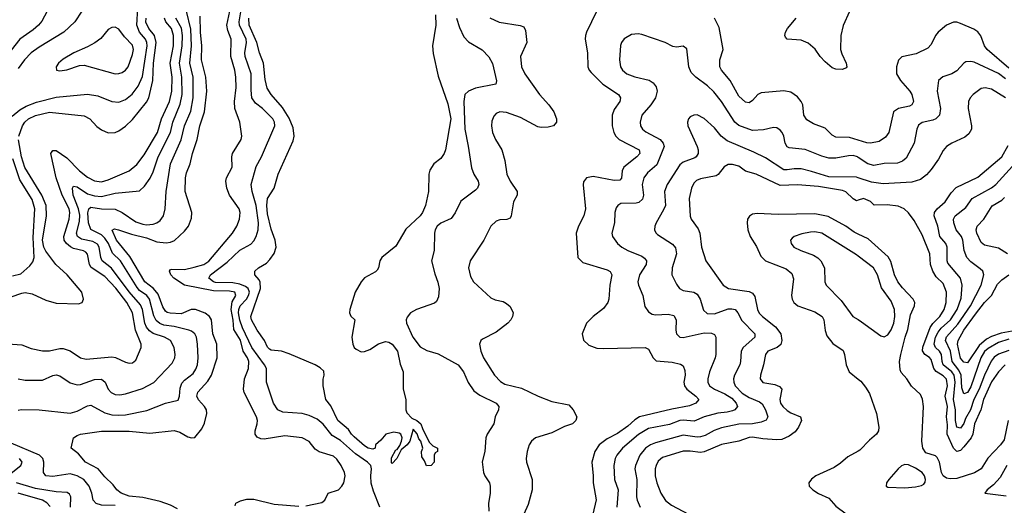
# Model space of a CAD drawing. Header units: inches. Extents: x 1308407 to 1441228, y 959628 to 1036311.
# Tile 369 of 656: x 1375159 to 1380843, y 992980 to 995781. Entities that reach past the tile are written whole.
import ezdxf

# ---------------------------------------------------------------- set-up
doc = ezdxf.new("R2010")
doc.units = ezdxf.units.IN
doc.header["$MEASUREMENT"] = 0
doc.layers.add('B3979', color=7, linetype='Continuous')
doc.layers.add('B3989', color=7, linetype='Continuous')

msp = doc.modelspace()

# ---------------------------------------------------------------- linework, layer by layer
at = {"layer": 'B3979', "color": 5}
for points, elevation in [([(1375317.2, 995830), (1375286.4, 995773.6), (1375266.8, 995750), (1375236.6, 995723.4), (1375158.7, 995670), (1375110, 995605)], 3020), ([(1375114.8, 995225.2), (1375158.8, 995261.2), (1375196.8, 995283.2), (1375254.8, 995305.2), (1375370, 995334.4), (1375550, 995352.8), (1375610, 995341.3), (1375690, 995309.2), (1375730, 995305.2), (1375770, 995322), (1375807.5, 995352.5), (1375842.7, 995397.3), (1375867.1, 995452.9), (1375894.6, 995630), (1375893.1, 995650), (1375884.8, 995670), (1375850.4, 995710.4), (1375833.9, 995750), (1375839.7, 995850)], 3040), ([(1375516.9, 995830), (1375476.2, 995770), (1375413.6, 995710), (1375270, 995622.5), (1375224.6, 995590), (1375185.4, 995550), (1375150, 995500.3)], 3040), ([(1375150, 993528.8), (1375167.7, 993532.3), (1375270, 993531.7), (1375450, 993511.6), (1375490, 993523), (1375550, 993554.8), (1375570, 993557.4), (1375650, 993512.8), (1375690, 993503), (1375730, 993499.9), (1375770, 993502.2), (1375892.7, 993527.3), (1376000.7, 993570), (1376073.1, 993586.9), (1376080.8, 993610), (1376084.2, 993655.8), (1376095.3, 993684.7), (1376110, 993701.7), (1376159.6, 993740.4), (1376175.4, 993764.6), (1376184.6, 993790), (1376188.7, 993830), (1376185.7, 993910), (1376178.8, 993950), (1376169.9, 993969.9), (1376150, 993985), (1376134.5, 993990), (1376050, 994012.6), (1375990, 994019.1), (1375968.5, 994028.5), (1375946.7, 994046.7), (1375932.5, 994072.5), (1375908, 994170), (1375892.1, 994190), (1375850, 994219.7), (1375835.9, 994235.9), (1375740.1, 994390), (1375695, 994435), (1375671.9, 994490), (1375650, 994521.4), (1375630, 994540.4), (1375570, 994571.3), (1375556.1, 994610), (1375551.9, 994668.1), (1375557.6, 994690), (1375570, 994699.1), (1375630, 994690.4), (1375710, 994688.1), (1375750, 994670.1), (1375830, 994616.1), (1375870, 994601), (1375890, 994598.4), (1375930, 994601.5), (1375950, 994609.2), (1375970, 994623.2), (1375988.1, 994650), (1375998.3, 994690), (1376004.5, 994790), (1376029.5, 994950), (1376091.1, 995088.9), (1376110.3, 995170), (1376145.8, 995254.2), (1376160.8, 995330), (1376159.4, 995450), (1376140.1, 995530), (1376149.9, 995630), (1376146.5, 995726.5), (1376122.5, 995830)], 2940), ([(1376810, 992976.6), (1376903.1, 992996.9), (1376920.5, 993010), (1376939.5, 993050), (1376999.5, 993070), (1377018.7, 993090), (1377029.6, 993110), (1377037.7, 993150), (1377033.5, 993170), (1377014.4, 993210), (1376990, 993246.2), (1376970, 993263.2), (1376888.1, 993288.1), (1376865, 993305), (1376830, 993347.4), (1376790, 993368.9), (1376690, 993380.9), (1376570, 993361.7), (1376550, 993363.4), (1376530, 993372.8), (1376518.8, 993390), (1376519, 993410), (1376530.5, 993450), (1376531.6, 993470), (1376526.7, 993490), (1376453.9, 993630), (1376449.9, 993650), (1376457.3, 993710), (1376480.2, 993770), (1376481.5, 993810), (1376474, 993830), (1376448.8, 993868.8), (1376432.7, 993932.7), (1376394.5, 993994.5), (1376391.3, 994048.7), (1376378.8, 994110), (1376385.5, 994154.5), (1376405.9, 994190), (1376399.8, 994210), (1376370, 994215.6), (1376277.8, 994217.8), (1376109.3, 994249.3), (1376048.4, 994290), (1376030.6, 994310), (1376022.8, 994330), (1376030, 994340.3), (1376037.3, 994342.7), (1376110, 994341.4), (1376166.8, 994353.2), (1376221, 994370), (1376250, 994387.9), (1376387.5, 994550), (1376413.1, 994590), (1376427.3, 994630), (1376431.9, 994670), (1376426.1, 994690), (1376369.4, 994770), (1376354.5, 994810), (1376347.9, 994850), (1376352.1, 994870), (1376385, 994930), (1376383.2, 994990), (1376387.3, 995010), (1376436.8, 995090), (1376441.6, 995110), (1376429.3, 995190), (1376400.6, 995270), (1376399.5, 995310), (1376408.3, 995390), (1376406.2, 995450), (1376400.7, 995490), (1376377.6, 995570), (1376380.4, 995670), (1376360, 995720), (1376355, 995750), (1376371.1, 995830)], 2880), ([(1377238.5, 992970), (1377201.9, 993061.9), (1377188.7, 993108.7), (1377185.8, 993150), (1377190, 993191.5), (1377185, 993210), (1377167, 993230), (1377097.5, 993277.5), (1377010, 993353.8), (1376963.1, 993383.1), (1376910, 993449.1), (1376876.2, 993476.2), (1376830, 993498.3), (1376790.2, 993509.8), (1376677.7, 993517.7), (1376648.4, 993530), (1376623.5, 993570), (1376582.8, 993690), (1376582.7, 993770), (1376572.8, 993790), (1376498, 993890), (1376444.2, 994004.2), (1376428.9, 994048.9), (1376421.7, 994090), (1376423.5, 994110), (1376432.2, 994130), (1376468.4, 994170), (1376479.7, 994190), (1376484.4, 994210), (1376477.7, 994230), (1376462.7, 994242.7), (1376430, 994256.4), (1376390, 994262.9), (1376290, 994266.3), (1376278, 994270), (1376250.7, 994290), (1376260.7, 994310), (1376356.7, 994383.3), (1376430, 994451.9), (1376492.5, 994487.5), (1376510, 994505.5), (1376524.3, 994530), (1376535.5, 994570), (1376536.8, 994610), (1376523.1, 994710), (1376501.4, 994790), (1376495.9, 994830), (1376524.7, 994935.3), (1376555, 994990), (1376631.6, 995170), (1376629.8, 995190), (1376619.4, 995210), (1376561.2, 995270), (1376519.2, 995299.2), (1376499.5, 995330), (1376494.5, 995374.5), (1376494.2, 995470), (1376461.2, 995570), (1376458.7, 995590), (1376468.4, 995650), (1376466.3, 995670), (1376426.7, 995750), (1376426.1, 995770), (1376439.1, 995850)], 2860), ([(1378488.4, 995828.4), (1378430.2, 995710), (1378424.7, 995690), (1378423.9, 995670), (1378436.5, 995590), (1378439.2, 995510), (1378446.9, 995490), (1378457.5, 995477.5), (1378526.2, 995410), (1378616.1, 995350), (1378627.1, 995330), (1378624.2, 995310), (1378590, 995263), (1378579.3, 995230), (1378580.2, 995170), (1378589.4, 995130), (1378599.8, 995110), (1378619.7, 995090), (1378734.9, 995030), (1378739.7, 995010), (1378722, 994990), (1378646.6, 994930), (1378638, 994910), (1378633.1, 994866.9), (1378624.5, 994855.5), (1378590, 994854.7), (1378470, 994877.8), (1378431.2, 994868.8), (1378413.8, 994846.2), (1378411.4, 994828.6), (1378424.7, 994690), (1378416.5, 994650), (1378384.9, 994590), (1378372.3, 994550), (1378380.9, 994410), (1378410, 994381.3), (1378550, 994337.7), (1378568, 994328), (1378577.7, 994310), (1378565.9, 994250), (1378560.2, 994170), (1378554.4, 994150), (1378530, 994115.1), (1378468.9, 994070), (1378431.7, 994030), (1378406.3, 993970), (1378412.9, 993932.9), (1378443.7, 993903.7), (1378490, 993886.5), (1378530, 993883.9), (1378770, 993891.1), (1378790, 993880.3), (1378815.5, 993830), (1378833.1, 993813.1), (1378925.5, 993805.5), (1378974.4, 993794.4), (1378990, 993783.8), (1378998.3, 993758.3), (1379000.1, 993730), (1378993.7, 993690), (1378996.4, 993670), (1379010.1, 993650), (1379063.2, 993610), (1379078.9, 993590), (1379063.1, 993570), (1379026.4, 993553.6), (1378924.4, 993535.6), (1378738, 993490), (1378710, 993472.8), (1378670, 993436.1), (1378610, 993393.6), (1378550, 993364.3), (1378504, 993330), (1378479.4, 993290), (1378461.4, 993230), (1378470.1, 993150.1), (1378469.4, 993110), (1378487.3, 993012.7), (1378468.4, 992930)], 2920), ([(1379950, 995828.4), (1379912.7, 995747.3), (1379898.9, 995690), (1379898.5, 995610), (1379905, 995585), (1379930.9, 995530), (1379933.4, 995510), (1379930, 995502.9), (1379910, 995493.7), (1379870, 995496.4), (1379850, 995504.1), (1379810, 995537.7), (1379780.5, 995570), (1379752.3, 995612.3), (1379710, 995647), (1379670, 995664.1), (1379589.8, 995669.8), (1379580, 995680), (1379576, 995690), (1379580.7, 995710), (1379592.4, 995730), (1379641.8, 995790)], 2880), ([(1375090, 993910.9), (1375170, 993905), (1375224.2, 993884.2), (1375290, 993872.2), (1375330, 993872.2), (1375390, 993884.6), (1375410, 993884.4), (1375450, 993871), (1375510, 993830.2), (1375542.4, 993822.4), (1375690, 993836.4), (1375712.2, 993832.2), (1375770, 993805.2), (1375790, 993800.2), (1375810, 993802.2), (1375830, 993817.6), (1375859.8, 993890), (1375860.3, 993910), (1375826.6, 993990), (1375810.3, 994090), (1375776.6, 994150), (1375713.2, 994233.2), (1375650, 994299.5), (1375571.6, 994351.6), (1375561.6, 994370), (1375549.2, 994429.2), (1375539.6, 994439.6), (1375527.8, 994447.8), (1375470, 994461.1), (1375451, 994471), (1375428.1, 994490), (1375415.4, 994510), (1375413.3, 994530), (1375443.7, 994630), (1375448.3, 994670), (1375443.3, 994690), (1375403.6, 994770), (1375369, 994870), (1375337.4, 995010), (1375350, 995026.4), (1375370, 995026.5), (1375430, 994984.6), (1375503.6, 994910), (1375550, 994872.9), (1375590, 994852.8), (1375630, 994847.1), (1375670, 994857.3), (1375790.7, 994909.3), (1375834.7, 994945.3), (1375878, 995002), (1375954.2, 995130), (1375977.9, 995210), (1376023, 995310), (1376037.3, 995370), (1376038.9, 995450), (1376027.5, 995530), (1376045.9, 995630), (1376047.3, 995690), (1376034.2, 995730), (1376002.7, 995770), (1375994.9, 995790)], 2980), ([(1375150, 993710.2), (1375190, 993701.4), (1375290, 993702.2), (1375350, 993729.2), (1375370, 993732.1), (1375390, 993726.9), (1375450, 993686.2), (1375490, 993674.3), (1375510, 993676.3), (1375590, 993705.5), (1375630, 993707.6), (1375651.2, 993691.2), (1375669.6, 993649.6), (1375686.7, 993630), (1375710, 993619), (1375736.7, 993616.7), (1375770, 993622.3), (1375866.8, 993653.2), (1375932.3, 993687.7), (1376039.2, 993800.8), (1376054.8, 993830), (1376056.8, 993850), (1376049.8, 993890), (1376028.9, 993930), (1375995.1, 993950), (1375930, 993971.9), (1375907.6, 993987.6), (1375890, 994008.7), (1375881.8, 994030), (1375866.9, 994110), (1375856.2, 994136.2), (1375791.2, 994211.2), (1375689, 994349), (1375635.6, 994390), (1375626.7, 994410), (1375617.9, 994470), (1375606.8, 994486.8), (1375581.6, 994501.6), (1375515, 994515), (1375492.6, 994530), (1375486.8, 994550), (1375503.5, 994616.5), (1375505.6, 994654.4), (1375498.8, 994690), (1375466.3, 994770), (1375463.2, 994810), (1375470, 994822), (1375490, 994817.6), (1375550, 994777.6), (1375590, 994765.4), (1375630, 994761.8), (1375710, 994780.1), (1375850, 994794.4), (1375879.2, 994820.8), (1375912.7, 994867.3), (1375930, 994903.1), (1375957.5, 994990), (1376028.8, 995130), (1376043, 995190), (1376085.1, 995294.9), (1376096, 995350), (1376095.2, 995450), (1376081.3, 995530), (1376096.1, 995630), (1376097.9, 995690), (1376091.8, 995731.8), (1376060.5, 995790)], 2960), ([(1375154, 995110), (1375174.9, 995170), (1375189, 995191), (1375209.4, 995210), (1375250, 995229.7), (1375330, 995247.5), (1375530, 995227.7), (1375563.5, 995210), (1375604.7, 995164.7), (1375630, 995145.2), (1375670, 995129.3), (1375710, 995131), (1375730, 995139.7), (1375770, 995167.8), (1375810, 995204.8), (1375890, 995306.1), (1375903.3, 995330), (1375928.1, 995430), (1375931.1, 995530), (1375947.3, 995650), (1375936.7, 995690), (1375904.1, 995730), (1375887.4, 995767.4), (1375887.8, 995790)], 3020), ([(1376070, 992958.9), (1376030, 992981.5), (1375970, 993002.8), (1375870, 993024.7), (1375790, 993033.4), (1375743.5, 993050), (1375718.9, 993070), (1375698.9, 993098.9), (1375650, 993143.5), (1375611, 993191), (1375539.1, 993230), (1375497.4, 993277.4), (1375456, 993310), (1375469.4, 993370), (1375490, 993383.1), (1375510, 993390.2), (1375630, 993407.7), (1375790, 993407.3), (1375910, 993397.2), (1376050, 993411), (1376082.3, 993402.3), (1376130, 993374.6), (1376151.3, 993368.7), (1376169.6, 993370.4), (1376210, 993420.4), (1376225.2, 993454.8), (1376239.4, 993510), (1376237.3, 993530), (1376225, 993550), (1376190, 993588.2), (1376181.3, 993610), (1376186.5, 993633.5), (1376244.1, 993695.9), (1376266.9, 993730), (1376298, 993830), (1376296.7, 993910), (1376273, 993970), (1376265, 994050), (1376253.6, 994070), (1376230, 994088.2), (1376174, 994110), (1376148.8, 994110), (1376090, 994084), (1376028.1, 994088.1), (1376010, 994092.7), (1376000.4, 994100.4), (1375984.5, 994124.5), (1375957.8, 994197.8), (1375930.6, 994230), (1375881.6, 994270), (1375794.6, 994414.6), (1375717.2, 994510), (1375691.8, 994568.2), (1375705.3, 994574.7), (1375729.8, 994570.2), (1375803.6, 994543.6), (1375890, 994522.9), (1375950, 994500.9), (1376005.1, 994494.9), (1376030, 994498), (1376051.5, 994508.5), (1376110, 994561.8), (1376132.4, 994590), (1376150, 994636), (1376153.1, 994670), (1376114.7, 994790), (1376116.4, 994870), (1376122.1, 994897.9), (1376142.6, 994950), (1376155.8, 995010), (1376184.1, 995090), (1376198.1, 995170), (1376226.1, 995250), (1376238.3, 995370), (1376233.1, 995450), (1376208.5, 995550), (1376210.9, 995630), (1376202.4, 995710), (1376201.2, 995801.2)], 2920), ([(1377559.3, 995810), (1377560.7, 995750), (1377541.1, 995630), (1377545.8, 995585.8), (1377575.6, 995455.6), (1377630, 995295.8), (1377648.6, 995210), (1377616.5, 995030), (1377610, 995009.5), (1377590, 994980.7), (1377550, 994949.4), (1377527.3, 994912.7), (1377521.3, 994890), (1377518.9, 994790), (1377502, 994710), (1377485, 994670), (1377470, 994649.9), (1377387.8, 994572.2), (1377330, 994475.8), (1377250.2, 994409.8), (1377237, 994390), (1377230.2, 994349.8), (1377222.9, 994337.1), (1377212.7, 994327.3), (1377150, 994292.8), (1377130.2, 994269.8), (1377095.3, 994210), (1377064.4, 994110), (1377062, 994090), (1377070, 994071.3), (1377094, 994050), (1377077.1, 993950), (1377081.4, 993910), (1377089.5, 993890), (1377100.5, 993880.5), (1377130, 993866), (1377150, 993866.7), (1377180.6, 993879.4), (1377230, 993911.7), (1377270, 993925.2), (1377290, 993922), (1377310, 993910.3), (1377339, 993870), (1377355.3, 993795.3), (1377372.4, 993750), (1377373.4, 993650), (1377388, 993590), (1377388.4, 993530), (1377393.8, 993513.8), (1377422, 993482), (1377450.8, 993470), (1377474.8, 993450), (1377483.5, 993423.5), (1377523.5, 993343.5), (1377543.5, 993323.5), (1377570.8, 993310), (1377571.3, 993290), (1377558, 993282), (1377551.3, 993270), (1377551.1, 993228.9), (1377534, 993210), (1377507.3, 993207.3), (1377496.4, 993236.4), (1377480.4, 993260.4), (1377478, 993290), (1377486, 993310), (1377475.3, 993350), (1377463.7, 993363.7), (1377453.2, 993393.2), (1377430, 993419), (1377410.6, 993349.4), (1377396, 993330), (1377360.7, 993299.3), (1377336.3, 993250), (1377310, 993222), (1377305.6, 993225.6), (1377305.3, 993254.7), (1377330, 993301), (1377337.2, 993302.8), (1377354, 993326), (1377362.7, 993350), (1377366, 993370), (1377359.3, 993390), (1377350, 993397), (1377318, 993402), (1377272, 993390), (1377244.5, 993355.5), (1377212, 993330), (1377210.7, 993309.3), (1377196.7, 993303.3), (1377170, 993309.8), (1377150, 993323.7), (1377090, 993374.3), (1377073.7, 993390), (1377056.8, 993416.8), (1376995.9, 993470), (1376954.7, 993554.7), (1376926.6, 993590), (1376911.2, 993670), (1376911.3, 993708.7), (1376917, 993730), (1376913.6, 993753.6), (1376893.1, 993773.1), (1376864, 993790), (1376714, 993854), (1376670, 993869.7), (1376610, 993875.4), (1376601.7, 993881.7), (1376590, 993891.8), (1376571.9, 993930), (1376530, 993989.7), (1376496.8, 994050), (1376494, 994070), (1376548.2, 994230), (1376546.6, 994266.6), (1376541.3, 994281.3), (1376517, 994310), (1376515.6, 994330), (1376536.9, 994350), (1376582.8, 994377.2), (1376602.4, 994397.6), (1376627.8, 994432.2), (1376639.9, 994470), (1376634.2, 994510), (1376610, 994574), (1376590, 994662.4), (1376584.9, 994710), (1376589.2, 994750), (1376627, 994810), (1376651.2, 994890), (1376737.6, 995082.4), (1376743.9, 995110), (1376737.4, 995157.4), (1376714.1, 995214.1), (1376675.8, 995275.8), (1376610.6, 995350), (1376586.8, 995386.8), (1376576.1, 995436.1), (1376566.5, 995530), (1376542.7, 995590), (1376527, 995650), (1376484.2, 995750), (1376481.8, 995790)], 2840), ([(1377681.3, 995790), (1377697.3, 995737.3), (1377723, 995683), (1377750, 995653.4), (1377827.8, 995607.8), (1377868.1, 995568.1), (1377889.2, 995529.2), (1377911.9, 995428.1), (1377906.8, 995410), (1377790, 995386.6), (1377750.3, 995370), (1377729.3, 995350), (1377722.4, 995310), (1377728, 995150), (1377748.6, 995051.4), (1377767.5, 994927.5), (1377781.2, 994890), (1377805.2, 994850), (1377809, 994830), (1377802.3, 994810), (1377790, 994797.7), (1377704.7, 994735.3), (1377672.8, 994667.2), (1377650, 994634.3), (1377590, 994608.4), (1377569, 994590), (1377557.3, 994570), (1377552.6, 994550), (1377551.8, 994450), (1377535.3, 994390), (1377554.5, 994314.5), (1377572.4, 994267.6), (1377579.7, 994230), (1377576.7, 994183.3), (1377564.4, 994155.6), (1377553.9, 994146.1), (1377449.4, 994110.6), (1377415.3, 994090), (1377395, 994065), (1377390.2, 994050), (1377391.2, 994030), (1377428.1, 993950), (1377470, 993895.2), (1377510, 993873.2), (1377574.5, 993854.5), (1377689.2, 993790), (1377720.6, 993750), (1377747.9, 993687.9), (1377781.1, 993641.1), (1377815.4, 993615.4), (1377910.3, 993570), (1377924.6, 993550), (1377922.6, 993530), (1377903.7, 993490), (1377897, 993450), (1377857.6, 993390), (1377850.3, 993370), (1377843.6, 993290), (1377828.3, 993231.7), (1377836, 993170), (1377843.2, 993150), (1377870.2, 993110), (1377875.6, 993090), (1377875.5, 993050), (1377865.4, 992990), (1377867, 992947)], 2860), ([(1377872.2, 995792.2), (1377926.8, 995766.8), (1378048.6, 995748.6), (1378070, 995739.5), (1378078.3, 995718.3), (1378086.2, 995650), (1378050.8, 995570), (1378055.2, 995510), (1378075.4, 995470), (1378159.3, 995350), (1378214.4, 995290), (1378243.2, 995250), (1378257.7, 995210), (1378257.4, 995190), (1378240.7, 995170), (1378210, 995162), (1378170, 995160.3), (1378150, 995162.5), (1378050, 995216.4), (1377970, 995245.2), (1377930, 995249.8), (1377910, 995241), (1377895.3, 995224.7), (1377884.6, 995195.4), (1377881.8, 995170), (1377887.7, 995130), (1377905.4, 995090), (1377942.8, 995030), (1377958.8, 994970), (1377971.9, 994890), (1377991.1, 994850), (1378031.3, 994790), (1378030.2, 994770), (1378010.1, 994729.9), (1377996.9, 994650), (1377990, 994636.2), (1377971.3, 994628.7), (1377930, 994626), (1377910, 994619.1), (1377878, 994590), (1377838.5, 994510), (1377759, 994390), (1377750.2, 994350), (1377761, 994301), (1377779.6, 994270), (1377877.8, 994177.8), (1377904.6, 994164.6), (1377950, 994155.4), (1377970, 994145.2), (1377990, 994126.4), (1378007.2, 994090), (1378004.2, 994070), (1377994.6, 994050), (1377976.5, 994030), (1377910, 993978.4), (1377830, 993938.3), (1377820.3, 993930), (1377813.1, 993910), (1377820.9, 993870), (1377836.5, 993830), (1377900.2, 993730), (1377934.3, 993694.3), (1377959.4, 993679.4), (1378056.6, 993656.6), (1378151.6, 993610), (1378230, 993579), (1378330, 993559.5), (1378354.9, 993530), (1378374.4, 993490), (1378370.4, 993470), (1378350.4, 993450), (1378305, 993435), (1378230, 993398.3), (1378137.6, 993370), (1378112.7, 993350), (1378100.2, 993330), (1378087.7, 993290), (1378081.8, 993250), (1378084.2, 993230), (1378116.6, 993130), (1378117.1, 993070), (1378094.4, 992985.6), (1378052.2, 992890)], 2880), ([(1380000, 995086.3), (1379950, 995102.3), (1379870, 995104.3), (1379850, 995115.9), (1379810, 995155.7), (1379741.3, 995181.3), (1379704.1, 995204.1), (1379686.4, 995230), (1379680.2, 995290), (1379671.2, 995310), (1379650, 995336.8), (1379610, 995363.7), (1379570, 995371.5), (1379440.1, 995359.9), (1379419.5, 995350), (1379390, 995314.7), (1379370, 995302.3), (1379350, 995306.4), (1379310, 995339.4), (1379260.2, 995430), (1379211.4, 995490), (1379201.3, 995510), (1379201.5, 995550), (1379219.8, 995610), (1379217.2, 995630), (1379196.3, 995736.3), (1379169.8, 995790)], 2920), ([(1380000, 994987.1), (1379995.6, 994990), (1379970, 994997.4), (1379943.1, 994996.9), (1379870, 994982.7), (1379830, 994982.9), (1379790, 994993.3), (1379693.3, 995033.3), (1379602, 995042), (1379589, 995049), (1379577.4, 995070), (1379569.9, 995109.9), (1379560.9, 995130), (1379550, 995144), (1379530, 995156.8), (1379510, 995159.2), (1379453.1, 995146.9), (1379390, 995142.3), (1379310, 995171.8), (1379287.8, 995190), (1379210, 995309.8), (1379165.6, 995365.6), (1379130, 995399.1), (1379061.5, 995450), (1379036.1, 995476.1), (1379021.1, 995510), (1379010, 995613.6), (1378990, 995627.8), (1378950, 995623.1), (1378930, 995627.6), (1378884.5, 995650), (1378750, 995696.4), (1378730, 995699.8), (1378690, 995695.1), (1378649.4, 995670.6), (1378633.1, 995650), (1378626.7, 995633.3), (1378621.2, 995550), (1378627.1, 995510), (1378638.5, 995490), (1378663.1, 995470), (1378710, 995452.2), (1378793.1, 995433.1), (1378816.9, 995416.9), (1378833.4, 995393.4), (1378839.1, 995370), (1378829.2, 995330), (1378802.8, 995290), (1378750.2, 995230), (1378740.1, 995190), (1378743.7, 995170), (1378755.2, 995150), (1378774.4, 995134.4), (1378856.9, 995090), (1378874.7, 995070), (1378879, 995050), (1378836.6, 994943.4), (1378782.4, 994897.6), (1378762.3, 994870), (1378752.5, 994830), (1378760.1, 994770), (1378753.6, 994746.4), (1378732.7, 994727.3), (1378717.2, 994722.8), (1378630, 994720.4), (1378612.4, 994710), (1378602.9, 994697.1), (1378593.8, 994670), (1378592.1, 994610), (1378577.2, 994550), (1378580.8, 994530), (1378610, 994490.3), (1378634.6, 994470), (1378670.1, 994450.1), (1378750, 994418), (1378766.7, 994406.7), (1378777.8, 994390), (1378775.2, 994370), (1378737.3, 994310), (1378727.9, 994270), (1378731.1, 994250), (1378757.2, 994190), (1378767.5, 994127.5), (1378790, 994095.3), (1378810, 994083.2), (1378830, 994078.2), (1378902.5, 994082.5), (1378934.4, 994074.4), (1378948.3, 994050), (1378946.2, 993990), (1378950.2, 993970.2), (1378970, 993949.2), (1378990, 993947.7), (1379110, 993976), (1379153.6, 993973.6), (1379170, 993965.5), (1379178.3, 993950), (1379177.4, 993850), (1379174, 993830), (1379140.8, 993750), (1379131.6, 993710), (1379132.5, 993690), (1379142.2, 993670), (1379169.3, 993650), (1379230, 993623.5), (1379270, 993597.9), (1379294.6, 993570), (1379303, 993550), (1379288.3, 993531.7), (1379274.4, 993525.6), (1379243, 993517), (1379190, 993512.2), (1379110, 993491.3), (1379053.7, 993466.3), (1378990, 993471.5), (1378970, 993469.1), (1378910, 993447.1), (1378790, 993422.9), (1378731, 993389), (1378639.8, 993310), (1378605.6, 993270), (1378596.4, 993250), (1378588.4, 993210), (1378592.8, 993130), (1378614.5, 993070), (1378606.5, 992970)], 2940), ([(1380000, 994869.1), (1379990, 994872.4), (1379830, 994874.1), (1379730, 994906.2), (1379670, 994920.2), (1379630, 994922), (1379590, 994914.8), (1379570, 994915.9), (1379463.8, 994983.8), (1379398.2, 995018.2), (1379242.7, 995082.7), (1379208.7, 995108.7), (1379170, 995158.2), (1379110, 995212.4), (1379070, 995232.4), (1379050, 995231.2), (1379030, 995220.7), (1379020.4, 995210), (1379014.6, 995190), (1379016.1, 995170), (1379070.2, 995050), (1379076.2, 995030), (1379075.9, 995010), (1379064.9, 994990), (1379055.9, 994984.1), (1378990, 994959.9), (1378970, 994944.4), (1378896, 994830), (1378881.3, 994790), (1378886.4, 994710), (1378876.2, 994683.8), (1378833, 994610), (1378824.9, 994590), (1378823.2, 994570), (1378831.1, 994551.1), (1378841.4, 994541.4), (1378927, 994487), (1378945.1, 994465.1), (1378950.2, 994430), (1378926.4, 994350), (1378924.7, 994310), (1378950, 994254.9), (1378968.8, 994230), (1378990, 994218.6), (1379050, 994210.2), (1379070, 994199), (1379087.5, 994170), (1379106.3, 994106.3), (1379127.3, 994087.3), (1379170, 994084.8), (1379250, 994113.3), (1379270, 994114.5), (1379288.8, 994108.8), (1379305, 994090), (1379327.1, 994047.1), (1379402.2, 993970), (1379402.2, 993950), (1379335.2, 993890), (1379324.4, 993870), (1379321.2, 993810), (1379316.1, 993790), (1379284.8, 993730), (1379280.2, 993710), (1379281.6, 993690), (1379290.1, 993670), (1379330, 993627.3), (1379370, 993602.2), (1379430, 993577.9), (1379444.7, 993564.7), (1379465.4, 993530), (1379477.7, 993490), (1379468.9, 993471.1), (1379440.2, 993459.8), (1379389, 993451), (1379311.5, 993448.5), (1379210, 993427.3), (1379167.7, 993412.3), (1379116.5, 993383.5), (1379090, 993374.9), (1379070, 993373.7), (1378990, 993383.9), (1378830, 993341.4), (1378801.2, 993330), (1378771, 993310), (1378739.8, 993270), (1378713.1, 993210), (1378710.1, 993190), (1378721.3, 993130), (1378719.2, 993030), (1378723, 993010), (1378741.7, 992970)], 2960), ([(1375110, 994182), (1375170, 994204.3), (1375190, 994207.5), (1375230, 994199.2), (1375310, 994163), (1375370, 994145.7), (1375497.3, 994142.7), (1375518.4, 994150), (1375526.3, 994170), (1375516.4, 994210), (1375433.1, 994310), (1375366.9, 994370), (1375310, 994445.7), (1375297.5, 994470), (1375290.5, 994510), (1375312.8, 994650), (1375310.6, 994710), (1375286.7, 994770), (1375188, 994928), (1375169.1, 994990.9), (1375152, 995088)], 3020), ([(1375116.7, 994303.3), (1375164.8, 994315.2), (1375218, 994362), (1375234.5, 994385.5), (1375242.4, 994410), (1375235.4, 994524.6), (1375246.3, 994690), (1375230, 994743.5), (1375158.5, 994858.5), (1375118.5, 994978.5)], 3040), ([(1380000, 994740.2), (1379990, 994737.2), (1379970, 994747.3), (1379929.2, 994789.2), (1379910, 994795.7), (1379770, 994819.4), (1379650, 994829.1), (1379550, 994825.6), (1379410, 994889.9), (1379350, 994908.5), (1379310, 994935.6), (1379274.7, 994945.3), (1379250, 994945.5), (1379226.9, 994933.1), (1379191.5, 994888.5), (1379178.9, 994881.1), (1379090, 994863.9), (1379066.2, 994853.8), (1379050, 994838.5), (1379037.1, 994810), (1379023.7, 994750), (1379028.7, 994648.7), (1379035.5, 994630), (1379074.9, 994574.9), (1379085.2, 994550), (1379094.6, 994470), (1379120.7, 994390), (1379219.7, 994250), (1379250.1, 994230.1), (1379370, 994213.5), (1379390, 994203.2), (1379403.8, 994183.8), (1379418.8, 994110), (1379429, 994089), (1379446.6, 994070), (1379522.4, 994010), (1379553.6, 993970), (1379558.9, 993930), (1379552.7, 993907.3), (1379531.5, 993890), (1379477.6, 993870), (1379464.4, 993850), (1379453.3, 993790), (1379435.2, 993730), (1379434.4, 993710), (1379449.5, 993689.5), (1379517.8, 993677.8), (1379546.2, 993666.2), (1379558.5, 993650), (1379547.3, 993590), (1379550.8, 993570), (1379564.4, 993550), (1379590, 993526.6), (1379610, 993513.1), (1379666.7, 993490), (1379672.2, 993470), (1379654.3, 993430), (1379636.3, 993403.7), (1379601.4, 993378.6), (1379559.4, 993360.6), (1379530, 993358), (1379450, 993363.1), (1379390, 993373.5), (1379370, 993371.3), (1379310, 993349.9), (1379210, 993331.2), (1379110, 993288.9), (1379090, 993285.7), (1379030, 993293.2), (1378990, 993291.7), (1378870, 993256.9), (1378845.3, 993234.7), (1378832.8, 993210), (1378827.5, 993190), (1378826.7, 993150), (1378836.3, 993110), (1378859.8, 993050), (1378887.1, 993007.1), (1378921.2, 992981.2), (1379019.3, 992930)], 2980), ([(1380000, 994544.4), (1379975.8, 994555.8), (1379927.9, 994590), (1379826.8, 994646.8), (1379750, 994661.5), (1379538.3, 994658.3), (1379415.9, 994664.1), (1379390, 994659.3), (1379371.7, 994648.3), (1379361.6, 994630), (1379358.5, 994610), (1379362.3, 994570), (1379376.3, 994530), (1379412.6, 994472.6), (1379437.3, 994417.3), (1379465.2, 994390), (1379583.4, 994343.4), (1379616.8, 994316.8), (1379626.7, 994286.7), (1379615, 994190), (1379617.9, 994170), (1379627.3, 994150), (1379651.7, 994130), (1379750, 994095.8), (1379791, 994070), (1379801.9, 994050), (1379808.2, 993988.2), (1379818.1, 993958.1), (1379852.8, 993912.8), (1379912.6, 993872.6), (1379921, 993850), (1379930.8, 993790.8), (1379947.6, 993750), (1380000, 993708.2)], 3020), ([(1380000, 994417.8), (1379990, 994425.5), (1379790, 994549.8), (1379750, 994557.7), (1379723.6, 994556.4), (1379674.1, 994545.9), (1379629.3, 994530.7), (1379618.7, 994521.3), (1379608.4, 994510), (1379612.2, 994490), (1379628.7, 994470), (1379668.2, 994450), (1379742.3, 994422.3), (1379767.3, 994407.3), (1379784.9, 994390), (1379804.9, 994350), (1379807.7, 994270), (1379814.6, 994250), (1379901.8, 994161.8), (1379969.1, 994070), (1380000, 994051.2)], 3040), ([(1375710, 992978.8), (1375630, 992980.6), (1375600.9, 992990), (1375583.2, 993010), (1375575.8, 993050), (1375559.7, 993090), (1375528.7, 993128.7), (1375490, 993149.5), (1375450, 993161.1), (1375350, 993146.7), (1375309.7, 993150), (1375296.5, 993170), (1375297.7, 993230), (1375291.2, 993250), (1375273.7, 993270), (1375110, 993338.4)], 2940), ([(1380000, 993292.4), (1379939.7, 993260.3), (1379897.2, 993222.8), (1379861.4, 993198.6), (1379754.9, 993150), (1379729.3, 993130.7), (1379714.9, 993110), (1379717.1, 993090), (1379737.6, 993070), (1379770, 993048), (1379830, 993022.3), (1379870, 992974.4), (1379930, 992931.2), (1379950, 992921.1), (1379991.5, 992911.5), (1380000, 992911.4)], 3020), ([(1375090.9, 993150), (1375164.8, 993210), (1375172.4, 993230), (1375158.2, 993250)], 2960), ([(1375452.8, 992970), (1375454, 993030), (1375445.3, 993045.3), (1375433.3, 993053.3), (1375370, 993057.8), (1375250, 993078), (1375140.4, 993110)], 2960), ([(1375333.9, 992973.9), (1375314.6, 992994.6), (1375290, 993009.2), (1375150, 993049.4)], 2980), ([(1376402.3, 992977.7), (1376407.3, 992992.7), (1376433.6, 993006.4), (1376470, 993015.8), (1376510, 993016), (1376627.5, 992987.5), (1376770, 992974.8)], 2880)]:
    msp.add_lwpolyline(points, dxfattribs=dict(at, elevation=elevation))
at = {"layer": 'B3979', "color": 5, "elevation": 3060}
msp.add_lwpolyline([(1375710, 995737.4), (1375690, 995736.3), (1375670, 995725.6), (1375626.1, 995673.9), (1375591.8, 995648.2), (1375550, 995624.4), (1375470.6, 995590), (1375410, 995553.7), (1375382.4, 995530), (1375368.4, 995510), (1375370.7, 995490.7), (1375390, 995486), (1375430, 995492.2), (1375502.9, 995517.1), (1375530, 995518.3), (1375710, 995469.3), (1375730, 995470.2), (1375750, 995477.5), (1375770, 995490.2), (1375785, 995510), (1375810, 995580.5), (1375815.4, 995610), (1375810, 995634.8), (1375762.9, 995682.9), (1375730, 995726.3)], close=True, dxfattribs=at)
at = {"layer": 'B3989', "color": 5}
for points, elevation in [([(1380870, 995502.6), (1380744.2, 995610), (1380729.3, 995630), (1380708.1, 995688.1), (1380690, 995711.3), (1380667.1, 995727.1), (1380590, 995759.4), (1380570, 995766.8), (1380550, 995767.7), (1380510, 995749.8), (1380460.7, 995710), (1380446, 995690), (1380421.6, 995638.4), (1380401.9, 995618.1), (1380334.6, 995585.4), (1380252.1, 995567.9), (1380232.8, 995547.2), (1380221.6, 995510), (1380220.2, 995470), (1380243.5, 995430), (1380298.5, 995370), (1380310.2, 995350), (1380318.5, 995310), (1380309.1, 995290), (1380296.8, 995283.2), (1380231.6, 995268.4), (1380203.2, 995250), (1380175.8, 995130), (1380157.1, 995102.9), (1380120.3, 995079.7), (1380070, 995068.3), (1380049.4, 995070.6), (1380000, 995086.3)], 2920), ([(1380850, 995440.9), (1380810, 995471.2), (1380670, 995535.6), (1380650, 995540.3), (1380622, 995538), (1380609.2, 995530.8), (1380570, 995486.6), (1380540.4, 995470), (1380488.8, 995451.2), (1380464.4, 995430), (1380456.3, 995370), (1380474.6, 995270), (1380470.2, 995230), (1380448.2, 995210), (1380430, 995201.8), (1380370, 995188.5), (1380347.9, 995172.1), (1380338.2, 995150), (1380322.9, 995070), (1380276.6, 994983.4), (1380255, 994965), (1380226.6, 994953.4), (1380150, 994951.6), (1380090, 994940.5), (1380056.4, 994950), (1380000, 994987.1)], 2940), ([(1380850.3, 995330.3), (1380770, 995379.8), (1380732.1, 995387.9), (1380710, 995383.8), (1380663.6, 995350), (1380645.8, 995330), (1380637.6, 995310), (1380635, 995270), (1380654.5, 995170), (1380653.8, 995150), (1380637.9, 995122.1), (1380616, 995104), (1380540.4, 995070), (1380510, 995049.7), (1380490, 995027.3), (1380463.4, 994976.6), (1380421.9, 994918.1), (1380394.1, 994885.9), (1380360.2, 994859.8), (1380310, 994844.7), (1380144.5, 994835.5), (1380076.2, 994843.8), (1380000, 994869.1)], 2960), ([(1380870, 993873), (1380810, 993852.8), (1380785.1, 993834.9), (1380768.2, 993811.8), (1380729.1, 993730.9), (1380698.7, 993650), (1380668.4, 993590), (1380648.2, 993531.8), (1380619.8, 993480.2), (1380610, 993452.1), (1380590, 993425), (1380570, 993431.1), (1380562.4, 993470), (1380561.8, 993530), (1380549.3, 993590), (1380559.1, 993690), (1380553.6, 993730), (1380540.4, 993750), (1380491, 993790), (1380484.5, 993810), (1380481.3, 993850), (1380469.4, 993869.4), (1380446.4, 993890), (1380438.6, 993910), (1380446.6, 993950), (1380460.7, 993979.3), (1380478.7, 994001.3), (1380532.6, 994050), (1380570.6, 994110), (1380594.4, 994174.4), (1380600.7, 994250), (1380589.9, 994290), (1380517.7, 994377.7), (1380513.3, 994390), (1380514.3, 994470), (1380505.6, 994490), (1380471.5, 994531.5), (1380458.9, 994590), (1380438, 994650), (1380440.6, 994670), (1380455, 994690), (1380501.1, 994730), (1380536.9, 994783.1), (1380566, 994814), (1380690, 994873.4), (1380828.4, 994990), (1380864.8, 995055.2)], 2960), ([(1380870, 993938.8), (1380810, 993920.2), (1380750, 993885.6), (1380730, 993867.4), (1380707.3, 993830), (1380650, 993663.9), (1380630, 993631.7), (1380610, 993622.3), (1380597.8, 993657.8), (1380594.5, 993730), (1380580.5, 993760.5), (1380542.2, 993810), (1380533, 993870), (1380503.9, 993930), (1380510, 993951.6), (1380575.2, 994024.8), (1380648.6, 994130), (1380709.9, 994250), (1380724.6, 994310), (1380718.7, 994330), (1380705, 994345), (1380650, 994384.2), (1380627.9, 994410), (1380612.1, 994450), (1380604.5, 994510), (1380597.1, 994530), (1380566.4, 994570), (1380552.6, 994610), (1380551, 994630), (1380559.2, 994650), (1380621.2, 994698.8), (1380657.2, 994750), (1380768.9, 994811.1), (1380793.7, 994830), (1380890, 994937)], 2940), ([(1380848.8, 993791.2), (1380810, 993750.9), (1380770, 993691.7), (1380723.5, 993590), (1380707, 993530), (1380671.6, 993450), (1380661.6, 993390), (1380651.6, 993370), (1380610, 993316.6), (1380590, 993297), (1380570, 993289.9), (1380550, 993309.1), (1380512.6, 993390), (1380514.9, 993445.1), (1380510.4, 993490), (1380514.8, 993550), (1380502.3, 993610), (1380514.9, 993670), (1380510, 993707.2), (1380490, 993727.4), (1380450, 993752.5), (1380436.9, 993770), (1380420.4, 993820.4), (1380411.9, 993831.9), (1380385.3, 993850), (1380371.4, 993871.4), (1380372.8, 993892.8), (1380414.9, 994005.1), (1380430.8, 994029.2), (1380471.2, 994070), (1380496.9, 994110), (1380507.8, 994150), (1380509.5, 994210), (1380490, 994259.8), (1380450, 994298.7), (1380430, 994331.4), (1380417.3, 994370), (1380413.1, 994430), (1380370, 994539.7), (1380322.2, 994622.2), (1380290, 994667.1), (1380265.1, 994690), (1380230, 994705.7), (1380167.4, 994712.6), (1380092.5, 994712.5), (1380070, 994732.7), (1380030, 994749.2), (1380000, 994740.2)], 2980), ([(1380861, 994430), (1380810, 994463.2), (1380730, 994480.2), (1380710, 994496.8), (1380684.9, 994550), (1380681.1, 994570), (1380686.6, 994590), (1380726.1, 994630), (1380773.2, 994706.8), (1380830, 994740.1), (1380844.3, 994755.7)], 2920), ([(1380865.1, 993470), (1380841.8, 993358.2), (1380822, 993330), (1380748.7, 993251.3), (1380708.9, 993191.1), (1380672.1, 993167.9), (1380570, 993135.7), (1380530, 993132.6), (1380510, 993137.2), (1380490.9, 993150.9), (1380480.1, 993170), (1380469.5, 993230), (1380456.4, 993256.4), (1380445.7, 993265.7), (1380390, 993282.4), (1380372.6, 993310), (1380367.2, 993350), (1380377.5, 993550), (1380372, 993592), (1380359.2, 993619.2), (1380307.1, 993667.1), (1380279.8, 993710), (1380247.1, 993747.1), (1380241.4, 993761.4), (1380238.5, 993810), (1380245.9, 993850), (1380270.3, 993949.7), (1380285.7, 993994.3), (1380301.9, 994078.1), (1380324.9, 994130), (1380326.5, 994150), (1380318, 994170), (1380255, 994235), (1380227.9, 994270), (1380209.5, 994310), (1380187.5, 994387.5), (1380172.8, 994412.8), (1380057.3, 994517.3), (1380000, 994544.4)], 3020), ([(1380000, 994051.2), (1380019.4, 994039.4), (1380130, 993958.4), (1380150, 993952.4), (1380170, 993964.4), (1380190, 993992), (1380206, 994030), (1380210.9, 994069.1), (1380209.2, 994110), (1380190, 994158.7), (1380133.9, 994233.9), (1380110.5, 994310), (1380087.9, 994350), (1380000, 994417.8)], 3040), ([(1380909.2, 993989.2), (1380826.1, 993973.9), (1380770, 993954.3), (1380740.8, 993939.2), (1380698.3, 993901.7), (1380630, 993803), (1380610, 993805.6), (1380590, 993829.3), (1380573.6, 993910), (1380577.3, 993930), (1380610.2, 993990), (1380676.3, 994083.7), (1380730, 994150.6), (1380770.2, 994189.8), (1380804.5, 994255.5), (1380830, 994281.5), (1380869.9, 994310.1)], 2920), ([(1380000, 993708.2), (1380015.7, 993695.7), (1380042.4, 993662.4), (1380064.6, 993624.6), (1380104.6, 993510), (1380119.5, 993430), (1380117.6, 993410), (1380104.9, 993390), (1380064.8, 993355.2), (1380010, 993297.7), (1380000, 993292.4)], 3020), ([(1380858.3, 993210), (1380819.6, 993140.4), (1380781.7, 993098.3), (1380744, 993070), (1380731.3, 993050), (1380854.3, 993034.3)], 3040)]:
    msp.add_lwpolyline(points, dxfattribs=dict(at, elevation=elevation))
at = {"layer": 'B3989', "color": 5, "elevation": 3040}
msp.add_lwpolyline([(1380270, 993214.7), (1380250, 993207), (1380230.6, 993190), (1380177.3, 993130), (1380162.8, 993110), (1380161, 993090), (1380170, 993084.9), (1380270, 993081.2), (1380330, 993086.4), (1380365.9, 993094.1), (1380378.7, 993101.3), (1380386.7, 993113.3), (1380388.4, 993130), (1380382, 993150), (1380369.7, 993170), (1380330, 993195.1), (1380290, 993214)], close=True, dxfattribs=at)

doc.saveas('drawing.dxf')
